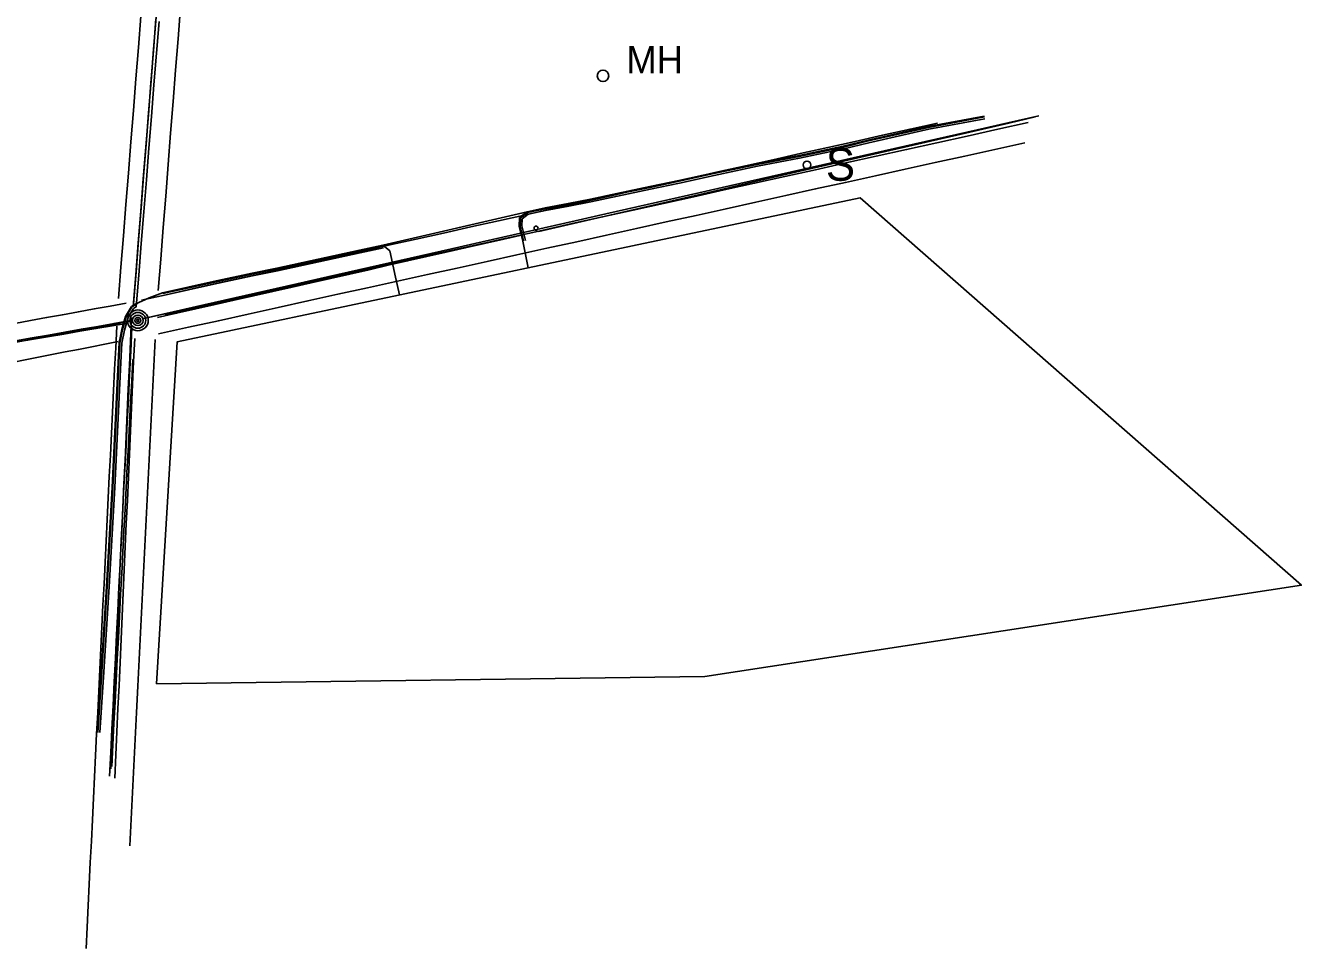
# Model space of a CAD drawing. Extents: x 368532 to 392481, y 10654822 to 10676899.
# Drawn here: x 389114.3 to 389348.2, y 10657982.6 to 10658151.8 of the extents above; entities that cross this region are included whole.
import ezdxf

# ---------------------------------------------------------------- set-up
doc = ezdxf.new("R2010")
doc.units = 0
for name, color, linetype in [('p_Catenary', 7, 'Continuous'), ('p_road - paved curb', 7, 'Continuous'), ('p_road general road feature', 7, 'Continuous'), ('p_structure building', 7, 'Continuous'), ('p_structure sign', 7, 'Continuous'), ('p_structure unidentified', 7, 'Continuous'), ('p_utility general pole', 7, 'Continuous'), ('p_utility_manhole', 7, 'Continuous')]:
    doc.layers.add(name, color=color, linetype=linetype)

msp = doc.modelspace()

# ---------------------------------------------------------------- linework, layer by layer
at = {"layer": 'p_Catenary'}
for points in [[(389142.77, 10658155.15), (389142.31, 10658149.38), (389141.85, 10658143.61), (389141.4, 10658137.84), (389140.94, 10658132.07), (389140.48, 10658126.3), (389140.03, 10658120.53), (389139.57, 10658114.76), (389139.12, 10658108.99), (389138.66, 10658103.22)], [(389135.48, 10658153.51), (389135.03, 10658147.76), (389134.57, 10658142), (389134.12, 10658136.25), (389133.66, 10658130.5), (389133.21, 10658124.74), (389132.75, 10658118.99), (389132.3, 10658113.24), (389131.84, 10658107.48), (389131.39, 10658101.73)], [(389138.24, 10658153.02), (389137.78, 10658147.15), (389137.32, 10658141.29), (389136.86, 10658135.43), (389136.4, 10658129.57), (389135.93, 10658123.71), (389135.47, 10658117.84), (389135.01, 10658111.98), (389134.55, 10658106.12), (389134.09, 10658100.26)], [(389138.26, 10658153.33), (389137.8, 10658147.49), (389137.35, 10658141.65), (389136.89, 10658135.81), (389136.43, 10658129.97), (389135.98, 10658124.13), (389135.52, 10658118.29), (389135.07, 10658112.45), (389134.61, 10658106.61), (389134.15, 10658100.77)], [(389138.81, 10658152.56), (389138.34, 10658146.75), (389137.88, 10658140.93), (389137.42, 10658135.12), (389136.95, 10658129.3), (389136.49, 10658123.48), (389136.03, 10658117.67), (389135.56, 10658111.85), (389135.1, 10658106.04), (389134.63, 10658100.22)], [(389135.71, 10658098.01), (389141.38, 10658099.29), (389147.04, 10658100.57), (389152.71, 10658101.86), (389158.38, 10658103.14), (389164.04, 10658104.43), (389169.71, 10658105.71), (389175.38, 10658106.99), (389181.04, 10658108.28), (389186.71, 10658109.56), (389192.38, 10658110.85), (389198.04, 10658112.13), (389203.71, 10658113.41), (389209.38, 10658114.7), (389215.04, 10658115.98), (389220.71, 10658117.27), (389226.37, 10658118.55), (389232.04, 10658119.83), (389237.71, 10658121.12), (389243.37, 10658122.4), (389249.04, 10658123.69), (389254.71, 10658124.97), (389260.37, 10658126.25), (389266.04, 10658127.54), (389271.71, 10658128.82), (389277.37, 10658130.11), (389283.04, 10658131.39), (389288.71, 10658132.67), (389294.37, 10658133.96), (389300.04, 10658135.24)], [(389208.38, 10658114.02), (389213.17, 10658115.12), (389217.96, 10658116.23), (389222.75, 10658117.34), (389227.53, 10658118.44), (389232.32, 10658119.55), (389237.11, 10658120.65), (389241.9, 10658121.76), (389246.68, 10658122.87), (389251.47, 10658123.97), (389256.26, 10658125.08), (389261.04, 10658126.18), (389265.83, 10658127.29), (389270.62, 10658128.39), (389275.41, 10658129.5), (389280.19, 10658130.61), (389284.98, 10658131.71), (389289.77, 10658132.82), (389294.56, 10658133.92), (389299.34, 10658135.03)], [(389135.63, 10658101.44), (389140.66, 10658102.56), (389145.69, 10658103.68), (389150.71, 10658104.8), (389155.74, 10658105.92), (389160.77, 10658107.04), (389165.8, 10658108.16), (389170.83, 10658109.28), (389175.86, 10658110.4), (389180.89, 10658111.52), (389185.92, 10658112.64), (389190.95, 10658113.76), (389195.97, 10658114.88), (389201, 10658116), (389206.03, 10658117.12), (389211.06, 10658118.24), (389216.09, 10658119.36), (389221.12, 10658120.48), (389226.15, 10658121.6), (389231.18, 10658122.72), (389236.2, 10658123.84), (389241.23, 10658124.96), (389246.26, 10658126.08), (389251.29, 10658127.2), (389256.32, 10658128.32), (389261.35, 10658129.44), (389266.38, 10658130.56), (389271.41, 10658131.68), (389276.43, 10658132.8), (389281.46, 10658133.92)], [(389136.57, 10658098.21), (389142.14, 10658099.44), (389147.71, 10658100.68), (389153.27, 10658101.91), (389158.84, 10658103.15), (389164.41, 10658104.38), (389169.98, 10658105.61), (389175.55, 10658106.85), (389181.12, 10658108.08), (389186.69, 10658109.32), (389192.26, 10658110.55), (389197.82, 10658111.79), (389203.39, 10658113.02), (389208.96, 10658114.25), (389214.53, 10658115.49), (389220.1, 10658116.72), (389225.67, 10658117.96), (389231.24, 10658119.19), (389236.81, 10658120.42), (389242.37, 10658121.66), (389247.94, 10658122.89), (389253.51, 10658124.13), (389259.08, 10658125.36), (389264.65, 10658126.6), (389270.22, 10658127.83), (389275.79, 10658129.06), (389281.36, 10658130.3), (389286.92, 10658131.53), (389292.49, 10658132.77), (389298.06, 10658134)], [(389138.73, 10658095.27), (389144.21, 10658096.48), (389149.68, 10658097.69), (389155.15, 10658098.89), (389160.62, 10658100.1), (389166.1, 10658101.31), (389171.57, 10658102.52), (389177.04, 10658103.72), (389182.51, 10658104.93), (389187.99, 10658106.14), (389193.46, 10658107.34), (389198.93, 10658108.55), (389204.4, 10658109.76), (389209.88, 10658110.97), (389215.35, 10658112.17), (389220.82, 10658113.38), (389226.3, 10658114.59), (389231.77, 10658115.8), (389237.24, 10658117), (389242.71, 10658118.21), (389248.19, 10658119.42), (389253.66, 10658120.63), (389259.13, 10658121.83), (389264.6, 10658123.04), (389270.08, 10658124.25), (389275.55, 10658125.46), (389281.02, 10658126.66), (389286.49, 10658127.87), (389291.97, 10658129.08), (389297.44, 10658130.29)], [(389138.51, 10658098.25), (389142.04, 10658099.05), (389145.56, 10658099.85), (389149.09, 10658100.65), (389152.61, 10658101.45), (389156.14, 10658102.25), (389159.67, 10658103.05), (389163.19, 10658103.85), (389166.72, 10658104.65), (389170.24, 10658105.44), (389173.77, 10658106.24), (389177.3, 10658107.04), (389180.82, 10658107.84), (389184.35, 10658108.64), (389187.87, 10658109.44), (389191.4, 10658110.24), (389194.93, 10658111.04), (389198.45, 10658111.84), (389201.98, 10658112.64), (389205.5, 10658113.44)], [(389139.92, 10658098.71), (389143.35, 10658099.48), (389146.77, 10658100.25), (389150.2, 10658101.02), (389153.63, 10658101.8), (389157.06, 10658102.57), (389160.49, 10658103.34), (389163.92, 10658104.11), (389167.35, 10658104.88), (389170.78, 10658105.66), (389174.2, 10658106.43), (389177.63, 10658107.2), (389181.06, 10658107.97), (389184.49, 10658108.74), (389187.92, 10658109.52), (389191.35, 10658110.29), (389194.78, 10658111.06), (389198.21, 10658111.83), (389201.64, 10658112.61), (389205.06, 10658113.38)], [(389077.34, 10658090.85), (389080.25, 10658091.38), (389083.17, 10658091.91), (389086.09, 10658092.44), (389089.01, 10658092.97), (389091.93, 10658093.5), (389094.85, 10658094.02), (389097.77, 10658094.55), (389100.68, 10658095.08), (389103.6, 10658095.61), (389106.52, 10658096.14), (389109.44, 10658096.67), (389112.36, 10658097.2), (389115.28, 10658097.73), (389118.2, 10658098.26), (389121.11, 10658098.79), (389124.03, 10658099.32), (389126.95, 10658099.84), (389129.87, 10658100.37), (389132.79, 10658100.9)], [(389078.12, 10658087.34), (389081.03, 10658087.88), (389083.94, 10658088.42), (389086.84, 10658088.96), (389089.75, 10658089.5), (389092.66, 10658090.04), (389095.57, 10658090.58), (389098.47, 10658091.12), (389101.38, 10658091.67), (389104.29, 10658092.21), (389107.2, 10658092.75), (389110.1, 10658093.29), (389113.01, 10658093.83), (389115.92, 10658094.37), (389118.83, 10658094.91), (389121.73, 10658095.45), (389124.64, 10658095.99), (389127.55, 10658096.53), (389130.46, 10658097.07), (389133.36, 10658097.61)], [(389097.43, 10658091.3), (389097.49, 10658091.32), (389100.5, 10658091.85), (389103.51, 10658092.38), (389106.52, 10658092.92), (389109.53, 10658093.45), (389112.54, 10658093.98), (389115.55, 10658094.52), (389118.56, 10658095.05), (389121.56, 10658095.59), (389124.57, 10658096.12), (389127.58, 10658096.65), (389130.59, 10658097.19), (389133.6, 10658097.72)], [(389133.78, 10658098.26), (389133.58, 10658093.91), (389133.38, 10658089.56), (389133.18, 10658085.2), (389132.98, 10658080.85), (389132.78, 10658076.5), (389132.58, 10658072.14), (389132.38, 10658067.79), (389132.18, 10658063.44), (389131.98, 10658059.09), (389131.78, 10658054.73), (389131.58, 10658050.38), (389131.38, 10658046.03), (389131.18, 10658041.67), (389130.98, 10658037.32), (389130.78, 10658032.97), (389130.58, 10658028.61), (389130.38, 10658024.26), (389130.18, 10658019.91), (389129.98, 10658015.55)], [(389077.03, 10658087.66), (389079.98, 10658088.17), (389082.94, 10658088.67), (389085.89, 10658089.18), (389088.85, 10658089.68), (389091.8, 10658090.19), (389094.75, 10658090.69), (389097.71, 10658091.2), (389100.66, 10658091.7), (389103.62, 10658092.21), (389106.57, 10658092.71), (389109.52, 10658093.22), (389112.48, 10658093.73), (389115.43, 10658094.23), (389118.39, 10658094.74), (389121.34, 10658095.24), (389124.3, 10658095.75), (389127.25, 10658096.25), (389130.2, 10658096.76), (389133.16, 10658097.26)], [(389078.07, 10658087.66), (389080.89, 10658088.15), (389083.71, 10658088.65), (389086.53, 10658089.15), (389089.35, 10658089.64), (389092.17, 10658090.14), (389094.98, 10658090.64), (389097.8, 10658091.13), (389100.62, 10658091.63), (389103.44, 10658092.13), (389106.26, 10658092.62), (389109.08, 10658093.12), (389111.9, 10658093.62), (389114.72, 10658094.11), (389117.54, 10658094.61), (389120.36, 10658095.11), (389123.17, 10658095.6), (389125.99, 10658096.1), (389128.81, 10658096.6), (389131.63, 10658097.09)], [(389131.06, 10658096.66), (389130.87, 10658092.72), (389130.67, 10658088.79), (389130.48, 10658084.86), (389130.29, 10658080.92), (389130.09, 10658076.99), (389129.9, 10658073.06), (389129.7, 10658069.12), (389129.51, 10658065.19), (389129.32, 10658061.26), (389129.12, 10658057.32), (389128.93, 10658053.39), (389128.73, 10658049.46), (389128.54, 10658045.52), (389128.35, 10658041.59), (389128.15, 10658037.66), (389127.96, 10658033.72), (389127.77, 10658029.79), (389127.57, 10658025.86), (389127.38, 10658021.93), (389127.18, 10658017.99), (389126.99, 10658014.06), (389126.8, 10658010.13), (389126.6, 10658006.19), (389126.41, 10658002.26), (389126.21, 10657998.33), (389126.02, 10657994.39), (389125.83, 10657990.46), (389125.63, 10657986.53), (389125.44, 10657982.59)], [(389133.84, 10658096.44), (389133.62, 10658092.11), (389133.4, 10658087.78), (389133.19, 10658083.45), (389132.97, 10658079.12), (389132.76, 10658074.79), (389132.54, 10658070.46), (389132.33, 10658066.13), (389132.11, 10658061.8), (389131.89, 10658057.47), (389131.68, 10658053.14), (389131.46, 10658048.81), (389131.25, 10658044.48), (389131.03, 10658040.15), (389130.81, 10658035.82), (389130.6, 10658031.49), (389130.38, 10658027.16), (389130.17, 10658022.83), (389129.95, 10658018.5), (389129.74, 10658014.17)], [(389085.11, 10658084.83), (389087.54, 10658085.3), (389089.97, 10658085.78), (389092.4, 10658086.25), (389094.84, 10658086.73), (389097.27, 10658087.2), (389099.7, 10658087.68), (389102.14, 10658088.15), (389104.57, 10658088.63), (389107, 10658089.1), (389109.43, 10658089.58), (389111.87, 10658090.05), (389114.3, 10658090.53), (389116.73, 10658091), (389119.17, 10658091.48), (389121.6, 10658091.95), (389124.03, 10658092.43), (389126.47, 10658092.9), (389128.9, 10658093.38), (389131.33, 10658093.85)], [(389134.35, 10658094.45), (389134.16, 10658090.2), (389133.97, 10658085.96), (389133.78, 10658081.72), (389133.59, 10658077.48), (389133.4, 10658073.23), (389133.2, 10658068.99), (389133.01, 10658064.75), (389132.82, 10658060.5), (389132.63, 10658056.26), (389132.44, 10658052.02), (389132.25, 10658047.78), (389132.06, 10658043.53), (389131.87, 10658039.29), (389131.68, 10658035.05), (389131.48, 10658030.81), (389131.29, 10658026.56), (389131.1, 10658022.32), (389130.91, 10658018.08), (389130.72, 10658013.83)], [(389138.08, 10658094.25), (389137.83, 10658089.36), (389137.59, 10658084.47), (389137.35, 10658079.58), (389137.11, 10658074.7), (389136.87, 10658069.81), (389136.62, 10658064.92), (389136.38, 10658060.04), (389136.14, 10658055.15), (389135.9, 10658050.26), (389135.66, 10658045.38), (389135.41, 10658040.49), (389135.17, 10658035.6), (389134.93, 10658030.71), (389134.69, 10658025.83), (389134.45, 10658020.94), (389134.2, 10658016.05), (389133.96, 10658011.17), (389133.72, 10658006.28), (389133.48, 10658001.39)], [(389134.01, 10658090.6), (389133.8, 10658086.68), (389133.6, 10658082.75), (389133.4, 10658078.82), (389133.19, 10658074.89), (389132.99, 10658070.97), (389132.79, 10658067.04), (389132.58, 10658063.11), (389132.38, 10658059.18), (389132.18, 10658055.25), (389131.97, 10658051.33), (389131.77, 10658047.4), (389131.56, 10658043.47), (389131.36, 10658039.54), (389131.16, 10658035.61), (389130.95, 10658031.69), (389130.75, 10658027.76), (389130.55, 10658023.83), (389130.34, 10658019.9), (389130.14, 10658015.98)]]:
    msp.add_lwpolyline(points, dxfattribs=at)
at = {"layer": 'p_road - paved curb'}
for p, q in [((389279.78, 10658133.26), (389290.02, 10658135.18)), ((389279.81, 10658133.11), (389290.05, 10658135.03)), ((389268.76, 10658130.81), (389279.78, 10658133.26)), ((389268.79, 10658130.66), (389279.81, 10658133.11)), ((389268.87, 10658130.32), (389279.88, 10658132.77)), ((389279.88, 10658132.77), (389290.11, 10658134.69)), ((389264.18, 10658129.67), (389268.76, 10658130.81)), ((389264.21, 10658129.52), (389268.79, 10658130.66)), ((389256.1, 10658127.95), (389264.18, 10658129.67)), ((389256.13, 10658127.8), (389264.21, 10658129.52)), ((389256.2, 10658127.46), (389264.29, 10658129.18)), ((389264.29, 10658129.18), (389268.87, 10658130.32)), ((389240.45, 10658124.82), (389248.37, 10658126.49)), ((389240.48, 10658124.67), (389248.4, 10658126.34)), ((389240.55, 10658124.33), (389248.47, 10658126)), ((389248.37, 10658126.49), (389256.1, 10658127.95)), ((389248.4, 10658126.34), (389256.13, 10658127.8)), ((389248.47, 10658126), (389256.2, 10658127.46)), ((389228.78, 10658122.28), (389234.08, 10658123.39)), ((389234.08, 10658123.39), (389240.45, 10658124.82)), ((389234.11, 10658123.24), (389240.48, 10658124.67)), ((389234.19, 10658122.9), (389240.55, 10658124.33)), ((389217.86, 10658119.97), (389222.7, 10658121.01)), ((389222.7, 10658121.01), (389228.78, 10658122.28)), ((389222.73, 10658120.86), (389228.81, 10658122.13)), ((389222.8, 10658120.52), (389228.88, 10658121.79)), ((389228.81, 10658122.13), (389234.11, 10658123.24)), ((389228.88, 10658121.79), (389234.19, 10658122.9)), ((389209.54, 10658118.36), (389213.8, 10658119.17)), ((389209.57, 10658118.21), (389213.83, 10658119.02)), ((389209.64, 10658117.87), (389213.9, 10658118.68)), ((389213.8, 10658119.17), (389217.86, 10658119.97)), ((389213.83, 10658119.02), (389217.89, 10658119.82)), ((389213.9, 10658118.68), (389217.96, 10658119.48)), ((389217.89, 10658119.82), (389222.73, 10658120.86)), ((389217.96, 10658119.48), (389222.8, 10658120.52)), ((389179.82, 10658111.56), (389206.26, 10658117.66)), ((389206.26, 10658117.66), (389209.54, 10658118.36)), ((389206.31, 10658117.52), (389209.57, 10658118.21)), ((389206.44, 10658117.19), (389209.64, 10658117.87)), ((389160.4, 10658107.33), (389175.54, 10658110.62)), ((389160.43, 10658107.18), (389175.57, 10658110.47)), ((389160.5, 10658106.84), (389175.65, 10658110.13)), ((389175.54, 10658110.62), (389179.82, 10658111.56)), ((389175.57, 10658110.47), (389179.85, 10658111.41)), ((389175.65, 10658110.13), (389179.93, 10658111.07)), ((389155.87, 10658106.38), (389160.4, 10658107.33)), ((389155.9, 10658106.23), (389160.43, 10658107.18)), ((389139.46, 10658102.81), (389148.76, 10658104.86)), ((389139.49, 10658102.66), (389148.79, 10658104.71)), ((389148.76, 10658104.86), (389155.87, 10658106.38)), ((389148.79, 10658104.71), (389155.9, 10658106.23)), ((389148.87, 10658104.37), (389155.97, 10658105.89)), ((389155.97, 10658105.89), (389160.5, 10658106.84)), ((389137.03, 10658101.89), (389139.46, 10658102.81)), ((389139.57, 10658102.32), (389148.87, 10658104.37)), ((389132.67, 10658098.47), (389133.74, 10658100.31)), ((389132.81, 10658098.41), (389133.85, 10658100.2)), ((389133.74, 10658100.31), (389134.43, 10658100.71)), ((389133.85, 10658100.2), (389134.51, 10658100.58)), ((389134.11, 10658099.94), (389134.68, 10658100.28)), ((389134.43, 10658100.71), (389137.03, 10658101.89)), ((389131.98, 10658096.08), (389132.67, 10658098.47)), ((389132.13, 10658096.05), (389132.81, 10658098.41)), ((389132.47, 10658095.96), (389133.13, 10658098.27)), ((389133.13, 10658098.27), (389134.11, 10658099.94)), ((389131.51, 10658093.6), (389131.98, 10658096.08)), ((389131.66, 10658093.58), (389132.13, 10658096.05)), ((389132.01, 10658093.54), (389132.47, 10658095.96)), ((389131.31, 10658090.03), (389131.51, 10658093.6)), ((389131.46, 10658090.02), (389131.66, 10658093.58)), ((389131.81, 10658090), (389132.01, 10658093.54)), ((389130.21, 10658067.11), (389131.31, 10658090.03)), ((389130.36, 10658067.1), (389131.46, 10658090.02)), ((389130.71, 10658067.08), (389131.81, 10658090)), ((389129.17, 10658048.94), (389130.21, 10658067.11)), ((389129.32, 10658048.93), (389130.36, 10658067.1)), ((389129.67, 10658048.91), (389130.71, 10658067.08)), ((389128.12, 10658032.36), (389129.17, 10658048.94)), ((389128.27, 10658032.35), (389129.32, 10658048.93)), ((389128.62, 10658032.33), (389129.67, 10658048.91)), ((389127.46, 10658022.2), (389128.12, 10658032.36)), ((389127.61, 10658022.19), (389128.27, 10658032.35)), ((389127.96, 10658022.17), (389128.62, 10658032.33))]:
    msp.add_line(p, q, dxfattribs=at)
at = {"layer": 'p_road general road feature'}
for p, q in [((389204.81, 10658115.03), (389204.88, 10658116.6)), ((389204.88, 10658116.6), (389206.26, 10658117.66)), ((389204.96, 10658115.04), (389205.03, 10658116.52)), ((389205.03, 10658116.52), (389206.31, 10658117.52)), ((389205.31, 10658115.08), (389205.37, 10658116.34)), ((389205.37, 10658116.34), (389206.44, 10658117.19)), ((389205.46, 10658112.28), (389204.81, 10658115.03)), ((389205.61, 10658112.31), (389204.96, 10658115.04)), ((389205.95, 10658112.39), (389205.31, 10658115.08)), ((389206.45, 10658107.38), (389205.46, 10658112.28)), ((389179.82, 10658111.56), (389181.12, 10658110.47)), ((389181.12, 10658110.47), (389182.17, 10658105.64)), ((389182.17, 10658105.64), (389182.88, 10658102.4))]:
    msp.add_line(p, q, dxfattribs=at)
at = {"layer": 'p_structure building'}
for points in [[(389138.34, 10658031.1), (389238.82, 10658032.43), (389348.16, 10658049.19), (389267.32, 10658120.21)], [(389267.32, 10658120.21), (389142.12, 10658093.81), (389138.34, 10658031.1)]]:
    msp.add_lwpolyline(points, dxfattribs=at)
at = {"layer": 'p_structure sign'}
msp.add_circle((389257.54, 10658126.24), 0.713, dxfattribs=at)
at = {"layer": 'p_structure unidentified'}
msp.add_circle((389207.91, 10658114.64), 0.375, dxfattribs=at)
at = {"layer": 'p_utility general pole'}
for radius in [1.9, 1.44, 0.973, 0.539, 0.192]:
    msp.add_circle((389134.93, 10658097.75), radius, dxfattribs=at)
at = {"layer": 'p_utility_manhole'}
msp.add_circle((389220.17, 10658142.57), 1.05, dxfattribs=at)

# ---------------------------------------------------------------- texts
at = {"layer": 'p_structure sign'}
msp.add_text('S', height=6, dxfattribs=at).set_placement((389261, 10658123.34))
at = {"layer": 'p_utility_manhole'}
msp.add_text('MH', height=5, dxfattribs=at).set_placement((389224.44, 10658143.03))

doc.saveas('drawing.dxf')
